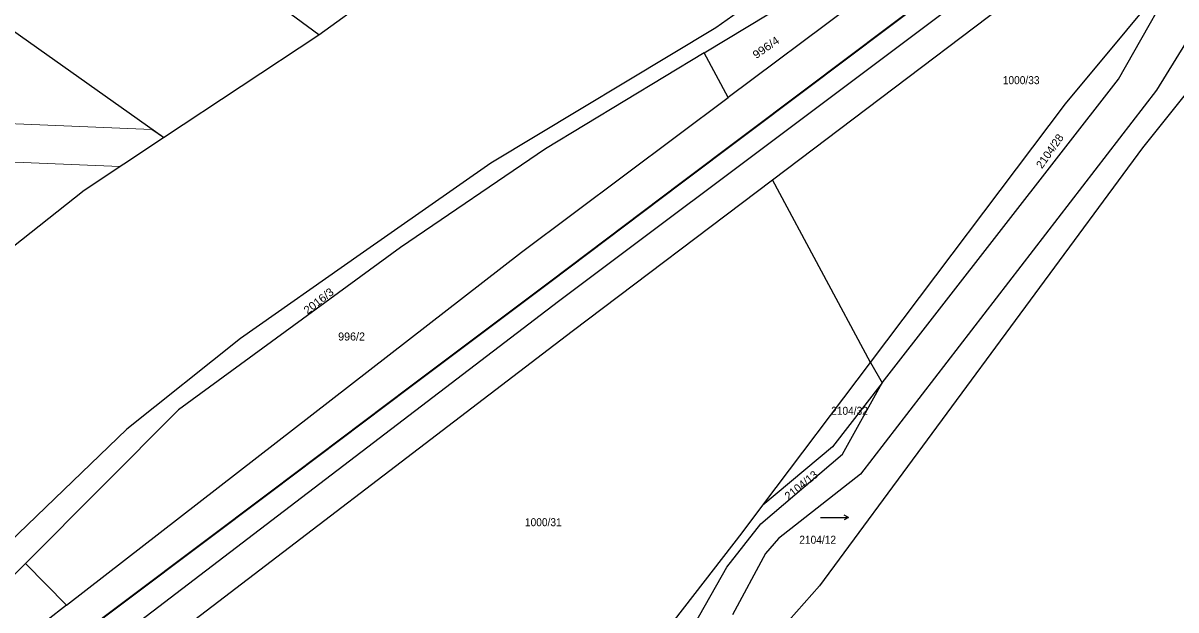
# Model space of a CAD drawing. Extents: x -679733 to -673243, y -1075091 to -1066557.
# Drawn here: x -676020.2 to -675775.4, y -1069826.4 to -1069701.8 of the extents above; entities that cross this region are included whole.
import ezdxf
from ezdxf.enums import TextEntityAlignment as Align

# ---------------------------------------------------------------- set-up
doc = ezdxf.new("R2010")
doc.units = 0
doc.header["$LTSCALE"] = 0.68
for name, color, linetype, lineweight in [('1', 7, 'Continuous', 25), ('13', 7, 'Continuous', 13), ('3', 7, 'Continuous', 25), ('6', 7, 'Continuous', 35)]:
    doc.layers.add(name, color=color, linetype=linetype, lineweight=lineweight)
doc.layers.add('2', color=7, linetype='Continuous')

msp = doc.modelspace()

# ---------------------------------------------------------------- linework, layer by layer
at = {"layer": '1'}
for p, q in [((-675957.41, -1069704.32), (-675946.28, -1069696.23)), ((-675870.46, -1069717.63), (-675875.55, -1069708.13)), ((-675840.23, -1069773.85), (-675837.78, -1069778.14)), ((-676088.56, -1069885.54), (-676019.74, -1069816.53)), ((-676010.99, -1069825.37), (-676088.56, -1069885.54))]:
    msp.add_line(p, q, dxfattribs=at)
for points in [[(-676099.67, -1069908.32), (-676084.3, -1069896.28), (-675995.32, -1069828.6), (-675906.53, -1069760.86), (-675793.06, -1069675.79), (-675754.18, -1069645.01), (-675664.15, -1069577.48), (-675594.92, -1069524.15), (-675574.39, -1069510.24), (-675555.08, -1069496.2), (-675482.15, -1069440.03), (-675456.91, -1069416.95), (-675424.13, -1069381.33), (-675393.36, -1069340.46), (-675363.08, -1069288.85), (-675347.36, -1069250.98), (-675343.24, -1069243.35), (-675337.43, -1069224.71)], [(-675957.41, -1069704.32), (-676065.47, -1069624.91), (-676127, -1069582.61), (-676221.58, -1069516.25), (-676316.07, -1069449.96)], [(-675990.41, -1069726.12), (-676115.37, -1069637.57), (-676240.38, -1069549.23), (-676348.13, -1069476.13)], [(-675675.81, -1069569.03), (-675760.2, -1069633.65), (-675844.46, -1069698.2), (-675870.46, -1069717.63)], [(-675861.07, -1069735.07), (-675789.31, -1069680.79), (-675732.8, -1069637.27), (-675730.72, -1069640.28), (-675706.8, -1069618.28), (-675701.92, -1069614.79)], [(-675717.82, -1069645.05), (-675741.39, -1069660.86), (-675748.35, -1069676.94), (-675762.53, -1069688.49), (-675779.47, -1069716.06), (-675842.4, -1069797.54), (-675859.77, -1069811.19), (-675862.53, -1069814.43), (-675869.56, -1069827.39)], [(-675716.92, -1069646.26), (-675782.45, -1069728.27), (-675851.09, -1069821.24), (-675862.51, -1069834.12)], [(-675852.33, -1069687.66), (-675855.05, -1069690.01), (-675873.08, -1069702.83), (-675920.89, -1069731.53), (-675948.66, -1069750.91), (-675974.08, -1069768.74), (-675998.18, -1069788.01), (-676053.91, -1069841.54), (-676093.27, -1069881.3), (-676098.99, -1069893.52)], [(-675875.55, -1069708.13), (-675852.9, -1069694.43), (-675849.25, -1069691.78), (-675852.33, -1069687.66)], [(-675840.23, -1069773.85), (-675798.8, -1069718.93), (-675772.74, -1069687.63)], [(-675837.78, -1069778.14), (-675787.56, -1069713.71), (-675772.74, -1069687.63)], [(-676037.71, -1069761.37), (-676007.29, -1069737.27), (-675990.41, -1069726.12), (-675957.41, -1069704.32)], [(-675875.55, -1069708.13), (-675909.3, -1069728.54), (-675940.1, -1069749.48), (-675987.2, -1069783.9), (-676019.74, -1069816.53), (-676010.99, -1069825.37)], [(-676010.99, -1069825.37), (-675914.38, -1069750.43), (-675870.46, -1069717.63)], [(-675997.54, -1069838.96), (-675903.59, -1069767.23), (-675861.07, -1069735.07)], [(-675863.09, -1069804.16), (-675840.23, -1069773.85), (-675861.07, -1069735.07)], [(-675894.55, -1069844.98), (-675883.4, -1069839.63), (-675870.79, -1069817.29), (-675863.56, -1069808.12), (-675846.19, -1069793.34), (-675837.78, -1069778.14)], [(-675837.78, -1069778.14), (-675848.35, -1069791.73), (-675863.09, -1069804.16)], [(-675887.93, -1069836.43), (-675867.51, -1069810.02), (-675863.09, -1069804.16)]]:
    msp.add_lwpolyline(points, dxfattribs=at)
at = {"layer": '13'}
msp.add_lwpolyline([(-676096.26, -1069720.07), (-676084.02, -1069728.7), (-676051.14, -1069730.1), (-675999.69, -1069732.25), (-675990.41, -1069726.12), (-675992.86, -1069724.38), (-676050.78, -1069722)], close=True, dxfattribs=at)
at = {"layer": '3'}
msp.add_line((-675844.893, -1069806.749), (-675845.87, -1069807.25), dxfattribs=at)
msp.add_lwpolyline([(-675850.893, -1069806.749), (-675844.893, -1069806.749), (-675845.87, -1069806.247)], dxfattribs=at)
at = {"layer": '6'}
for p, q in [((-675854.2, -1069716.05), (-675820.22, -1069690.47)), ((-675880.39, -1069735.7), (-675854.2, -1069716.05)), ((-675908.38, -1069756.79), (-675880.39, -1069735.7)), ((-675938.06, -1069779.06), (-675908.38, -1069756.79)), ((-675967.43, -1069801.15), (-675938.06, -1069779.06)), ((-675997.82, -1069823.99), (-675967.43, -1069801.15)), ((-676029.5, -1069847.76), (-675997.82, -1069823.99))]:
    msp.add_line(p, q, dxfattribs=at)

# ---------------------------------------------------------------- texts
at = {"layer": '2'}
for s, rotation, width, p in [('996/4', 35, 1.1, (-675864.532, -1069709.486)), ('2016/3', 38, 1.05, (-675959.806, -1069763.719))]:
    msp.add_text(s, height=1.7, rotation=rotation, dxfattribs=dict(at, width=width)).set_placement(p)
at = {"layer": '2', "width": 0.95}
for s, p in [('1000/33', (-675812.15, -1069714.779)), ('1000/31', (-675913.64, -1069808.61)), ('2104/12', (-675855.37, -1069812.33))]:
    msp.add_text(s, height=1.7, dxfattribs=at).set_placement(p)
at = {"layer": '2'}
msp.add_text('2104/28', height=1.7, rotation=55, dxfattribs=at).set_placement((-675801.4657, -1069729.4815), align=Align.CENTER)
msp.add_text('996/2', height=1.7, dxfattribs=at).set_placement((-675953.31, -1069769.19))
at = {"layer": '2', "width": 0.95}
msp.add_text('2104/32', height=1.7, dxfattribs=at).set_placement((-675844.7, -1069784.96), align=Align.CENTER)
at = {"layer": '2'}
msp.add_text('2104/13', height=1.7, rotation=39, dxfattribs=at).set_placement((-675857.635, -1069803.16))

doc.saveas('drawing.dxf')
